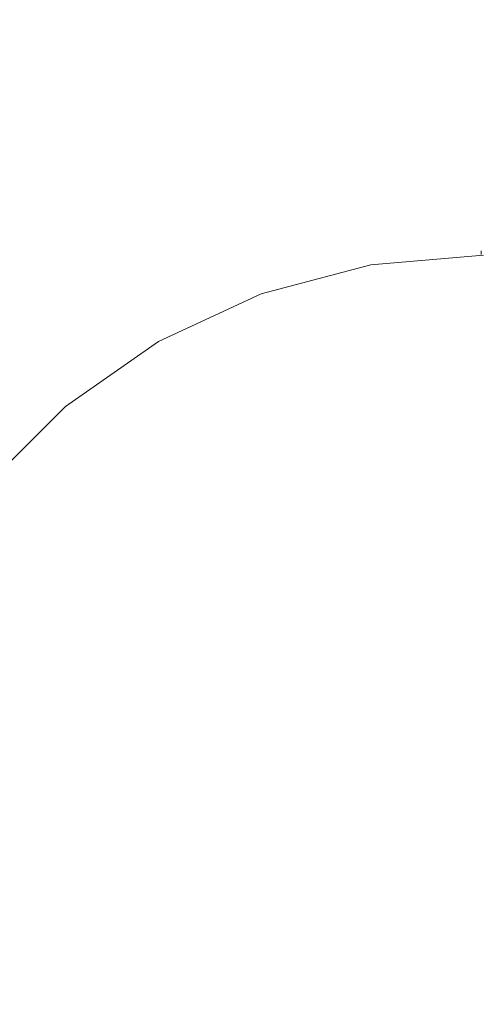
# Model space of a CAD drawing. Header units: millimetres. Extents: x -30280 to 309309, y -17460 to 4378.
# Tile 343 of 656: x 122998 to 123010, y -11016 to -10990. Entities that reach past the tile are written whole.
import ezdxf

# ---------------------------------------------------------------- set-up
doc = ezdxf.new("R2010")
doc.units = ezdxf.units.MM
doc.header["$MEASUREMENT"] = 0
doc.linetypes.add('Wipeout_Contour', pattern=[1000, 0, -1000])
doc.layers.add('P1_PLANTA PRIMERA_3_Nuevo_08_E_Envans secs', color=7, linetype='Continuous')
doc.layers.add('P1_PLANTA PRIMERA_3_Nuevo_09_EI_Mobiliari general', color=7, linetype='Continuous')
doc.layers.add('P1_PLANTA PRIMERA_3_Nuevo_09_EI_Mobiliari general_Pluma_Nº__1', color=7, linetype='Continuous', lineweight=5)

msp = doc.modelspace()

# ---------------------------------------------------------------- wipeouts: each hides what was drawn before it
at = {"color": 254, "linetype": 'Wipeout_Contour', "lineweight": 0, "ltscale": 744380.35708}
msp.add_wipeout([(125602.392, -8989.05), (119928.08, -8989.05), (119928.08, -9336.05), (125456.836, -9336.05), (125456.836, -11434.05), (125602.392, -11434.05)], dxfattribs=at).dxf.layer = 'P1_PLANTA PRIMERA_3_Nuevo_08_E_Envans secs'

# ---------------------------------------------------------------- next in the draw order: wipeouts: each hides what was drawn before it
at = {"color": 254, "linetype": 'Wipeout_Contour', "lineweight": 0, "ltscale": 13224043.01546531}
msp.add_wipeout([(124316.836, -9376.05), (119928.079, -9376.05), (119928.079, -11281.741), (119970.612, -11044.193), (119971.249, -11041.854), (119975.179, -11019.562), (119953.583, -11019.562), (119953.583, -10963.994), (119967.219, -10537.884), (120389.947, -10537.884), (120403.511, -10963.994), (120403.583, -11019.562), (120381.987, -11019.562), (120385.917, -11041.854), (120386.554, -11044.193), (120428.583, -11278.93), (120470.612, -11044.193), (120471.249, -11041.854), (120475.179, -11019.562), (120453.583, -11019.562), (120453.583, -10963.994), (120467.219, -10537.884), (120889.947, -10537.884), (120903.511, -10963.994), (120903.583, -11019.562), (120881.987, -11019.562), (120885.917, -11041.854), (120886.554, -11044.193), (120928.583, -11278.93), (120970.612, -11044.193), (120971.249, -11041.854), (120975.179, -11019.562), (120953.583, -11019.562), (120953.583, -10963.994), (120967.219, -10537.884), (121389.947, -10537.884), (121403.511, -10963.994), (121403.583, -11019.562), (121381.987, -11019.562), (121385.917, -11041.854), (121386.554, -11044.193), (121428.583, -11278.93), (121470.612, -11044.193), (121471.249, -11041.854), (121475.179, -11019.562), (121453.583, -11019.562), (121453.583, -10963.994), (121467.219, -10537.884), (121889.947, -10537.884), (121903.511, -10963.994), (121903.583, -11019.562), (121881.987, -11019.562), (121885.917, -11041.854), (121886.554, -11044.193), (121928.583, -11278.93), (121970.612, -11044.193), (121971.249, -11041.854), (121975.179, -11019.562), (121953.583, -11019.562), (121953.583, -10963.994), (121967.219, -10537.884), (122389.947, -10537.884), (122403.511, -10963.994), (122403.583, -11019.562), (122381.987, -11019.563), (122385.917, -11041.854), (122386.554, -11044.193), (122428.583, -11278.93), (122470.612, -11044.193), (122471.249, -11041.854), (122475.179, -11019.562), (122453.583, -11019.562), (122453.583, -10963.994), (122467.219, -10537.884), (122889.947, -10537.884), (122903.511, -10963.994), (122903.583, -11019.562), (122881.987, -11019.563), (122885.917, -11041.854), (122886.554, -11044.193), (122928.583, -11278.93), (122970.612, -11044.193), (122971.249, -11041.854), (122975.179, -11019.562), (122953.583, -11019.562), (122953.583, -10963.994), (122967.219, -10537.884), (123389.947, -10537.884), (123403.511, -10963.994), (123403.583, -11019.562), (123381.987, -11019.563), (123385.917, -11041.854), (123386.554, -11044.193), (123428.583, -11278.93), (123470.612, -11044.193), (123471.249, -11041.854), (123475.179, -11019.562), (123453.583, -11019.562), (123453.583, -10963.994), (123467.219, -10537.884), (123889.947, -10537.884), (123903.511, -10963.994), (123903.583, -11019.562), (123881.987, -11019.563), (123885.917, -11041.854), (123886.554, -11044.193), (123947.763, -11386.05), (124316.836, -11386.05)], dxfattribs=at).dxf.layer = 'P1_PLANTA PRIMERA_3_Nuevo_08_E_Envans secs'

# ---------------------------------------------------------------- next in the draw order: wipeouts: each hides what was drawn before it
at = {"color": 254, "linetype": 'Wipeout_Contour', "lineweight": 0, "ltscale": 493953.352327}
msp.add_wipeout([(123000.359, -10987.23), (122995.964, -10989.269), (122996.636, -10990.437), (123000.817, -10988.497)], dxfattribs=at).dxf.layer = 'P1_PLANTA PRIMERA_3_Nuevo_09_EI_Mobiliari general'
at = {"color": 254, "linetype": 'Wipeout_Contour', "lineweight": 0, "ltscale": 3462737.528267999}
msp.add_wipeout([(122991.473, -11019.295), (122997.48, -11017.694), (123003.14, -11017.221), (123178.583, -11017.677), (123354.026, -11017.194), (123359.686, -11017.694), (123365.236, -11019.146), (123364.118, -11010.361), (123363.349, -11007.494), (123362.092, -11004.803), (123360.387, -11002.372), (123358.285, -11000.276), (123355.85, -10998.576), (123353.157, -10997.327), (123350.287, -10996.565), (123347.328, -10996.314), (123191.775, -10996.726), (123178.583, -10996.763), (123165.392, -10996.8), (123009.838, -10996.292), (123006.879, -10996.565), (123004.009, -10997.327), (123001.316, -10998.576), (122998.881, -11000.276), (122996.779, -11002.372), (122995.074, -11004.803), (122993.818, -11007.494), (122993.049, -11010.362)], dxfattribs=at).dxf.layer = 'P1_PLANTA PRIMERA_3_Nuevo_09_EI_Mobiliari general'

# ---------------------------------------------------------------- next in the draw order: wipeouts: each hides what was drawn before it
at = {"color": 254, "linetype": 'Wipeout_Contour', "lineweight": 0, "ltscale": 493956.074508}
msp.add_wipeout([(123000.817, -10988.497), (122996.636, -10990.437), (122997.328, -10991.641), (123001.289, -10989.803)], dxfattribs=at).dxf.layer = 'P1_PLANTA PRIMERA_3_Nuevo_09_EI_Mobiliari general'
at = {"color": 254, "linetype": 'Wipeout_Contour', "lineweight": 0, "ltscale": 370463.538413}
msp.add_wipeout([(122997.68, -10998.84), (122995.347, -11001.168), (122998.193, -10999.454)], dxfattribs=at).dxf.layer = 'P1_PLANTA PRIMERA_3_Nuevo_09_EI_Mobiliari general'

# ---------------------------------------------------------------- next in the draw order: wipeouts: each hides what was drawn before it
at = {"color": 254, "linetype": 'Wipeout_Contour', "lineweight": 0, "ltscale": 493944.987852}
msp.add_wipeout([(122997.328, -10991.641), (122993.747, -10994.14), (122994.639, -10995.205), (122998.021, -10992.845)], dxfattribs=at).dxf.layer = 'P1_PLANTA PRIMERA_3_Nuevo_09_EI_Mobiliari general'
at = {"color": 254, "linetype": 'Wipeout_Contour', "lineweight": 0, "ltscale": 370466.236955}
msp.add_wipeout([(122998.572, -10999.905), (122996.41, -11002.062), (122998.803, -11000.182)], dxfattribs=at).dxf.layer = 'P1_PLANTA PRIMERA_3_Nuevo_09_EI_Mobiliari general'

# ---------------------------------------------------------------- next in the draw order: linework, layer by layer
at = {"layer": 'P1_PLANTA PRIMERA_3_Nuevo_09_EI_Mobiliari general_Pluma_Nº__1', "color": 7, "linetype": 'Continuous', "lineweight": 5}
msp.add_line((122996.779, -11002.372), (122998.881, -11000.275), dxfattribs=at)

# ---------------------------------------------------------------- next in the draw order: wipeouts: each hides what was drawn before it
at = {"color": 254, "linetype": 'Wipeout_Contour', "lineweight": 0, "ltscale": 493958.839699}
msp.add_wipeout([(123001.289, -10989.803), (122997.328, -10991.641), (122998.021, -10992.845), (123001.761, -10991.11)], dxfattribs=at).dxf.layer = 'P1_PLANTA PRIMERA_3_Nuevo_09_EI_Mobiliari general'

# ---------------------------------------------------------------- next in the draw order: wipeouts: each hides what was drawn before it
at = {"color": 254, "linetype": 'Wipeout_Contour', "lineweight": 0, "ltscale": 493974.168687}
msp.add_wipeout([(123005.509, -10988.683), (123001.289, -10989.803), (123001.761, -10991.11), (123005.747, -10990.051)], dxfattribs=at).dxf.layer = 'P1_PLANTA PRIMERA_3_Nuevo_09_EI_Mobiliari general'
at = {"color": 254, "linetype": 'Wipeout_Contour', "lineweight": 0, "ltscale": 493948.492281}
msp.add_wipeout([(122998.021, -10992.845), (122994.639, -10995.205), (122995.503, -10996.238), (122998.692, -10994.013)], dxfattribs=at).dxf.layer = 'P1_PLANTA PRIMERA_3_Nuevo_09_EI_Mobiliari general'

# ---------------------------------------------------------------- next in the draw order: wipeouts: each hides what was drawn before it
at = {"color": 254, "linetype": 'Wipeout_Contour', "lineweight": 0, "ltscale": 493961.564006}
msp.add_wipeout([(123001.761, -10991.11), (122998.021, -10992.845), (122998.692, -10994.013), (123002.219, -10992.376)], dxfattribs=at).dxf.layer = 'P1_PLANTA PRIMERA_3_Nuevo_09_EI_Mobiliari general'

# ---------------------------------------------------------------- next in the draw order: wipeouts: each hides what was drawn before it
at = {"color": 254, "linetype": 'Wipeout_Contour', "lineweight": 0, "ltscale": 493976.029732}
msp.add_wipeout([(123005.747, -10990.051), (123001.761, -10991.11), (123002.219, -10992.376), (123005.978, -10991.379)], dxfattribs=at).dxf.layer = 'P1_PLANTA PRIMERA_3_Nuevo_09_EI_Mobiliari general'
at = {"color": 254, "linetype": 'Wipeout_Contour', "lineweight": 0, "ltscale": 493951.837308}
msp.add_wipeout([(122995.503, -10996.238), (122996.314, -10997.208), (122999.322, -10995.109), (122998.692, -10994.013)], dxfattribs=at).dxf.layer = 'P1_PLANTA PRIMERA_3_Nuevo_09_EI_Mobiliari general'

# ---------------------------------------------------------------- next in the draw order: wipeouts: each hides what was drawn before it
at = {"color": 254, "linetype": 'Wipeout_Contour', "lineweight": 0, "ltscale": 493991.449332}
msp.add_wipeout([(123009.856, -10989.703), (123005.747, -10990.051), (123005.978, -10991.379), (123009.852, -10991.05)], dxfattribs=at).dxf.layer = 'P1_PLANTA PRIMERA_3_Nuevo_09_EI_Mobiliari general'
at = {"color": 254, "linetype": 'Wipeout_Contour', "lineweight": 0, "ltscale": 493964.164842}
msp.add_wipeout([(122998.692, -10994.013), (122999.322, -10995.109), (123002.649, -10993.565), (123002.219, -10992.376)], dxfattribs=at).dxf.layer = 'P1_PLANTA PRIMERA_3_Nuevo_09_EI_Mobiliari general'

# ---------------------------------------------------------------- next in the draw order: wipeouts: each hides what was drawn before it
at = {"color": 254, "linetype": 'Wipeout_Contour', "lineweight": 0, "ltscale": 493977.80705}
msp.add_wipeout([(123002.219, -10992.376), (123002.649, -10993.565), (123006.194, -10992.624), (123005.978, -10991.379)], dxfattribs=at).dxf.layer = 'P1_PLANTA PRIMERA_3_Nuevo_09_EI_Mobiliari general'
at = {"color": 254, "linetype": 'Wipeout_Contour', "lineweight": 0, "ltscale": 493954.921515}
msp.add_wipeout([(122999.322, -10995.109), (122996.314, -10997.208), (122997.047, -10998.084), (122999.892, -10996.099)], dxfattribs=at).dxf.layer = 'P1_PLANTA PRIMERA_3_Nuevo_09_EI_Mobiliari general'

# ---------------------------------------------------------------- next in the draw order: wipeouts: each hides what was drawn before it
at = {"color": 254, "linetype": 'Wipeout_Contour', "lineweight": 0, "ltscale": 493992.348932}
msp.add_wipeout([(123005.978, -10991.379), (123006.194, -10992.624), (123009.849, -10992.314), (123009.852, -10991.05)], dxfattribs=at).dxf.layer = 'P1_PLANTA PRIMERA_3_Nuevo_09_EI_Mobiliari general'
at = {"color": 254, "linetype": 'Wipeout_Contour', "lineweight": 0, "ltscale": 493966.563431}
msp.add_wipeout([(123002.649, -10993.565), (122999.322, -10995.109), (122999.892, -10996.099), (123003.038, -10994.639)], dxfattribs=at).dxf.layer = 'P1_PLANTA PRIMERA_3_Nuevo_09_EI_Mobiliari general'

# ---------------------------------------------------------------- next in the draw order: wipeouts: each hides what was drawn before it
at = {"color": 254, "linetype": 'Wipeout_Contour', "lineweight": 0, "ltscale": 493979.446922}
msp.add_wipeout([(123006.194, -10992.624), (123002.649, -10993.565), (123003.038, -10994.639), (123006.39, -10993.749)], dxfattribs=at).dxf.layer = 'P1_PLANTA PRIMERA_3_Nuevo_09_EI_Mobiliari general'
at = {"color": 254, "linetype": 'Wipeout_Contour', "lineweight": 0, "ltscale": 370468.856701}
msp.add_wipeout([(122999.892, -10996.099), (122997.047, -10998.084), (123000.383, -10996.954)], dxfattribs=at).dxf.layer = 'P1_PLANTA PRIMERA_3_Nuevo_09_EI_Mobiliari general'

# ---------------------------------------------------------------- next in the draw order: wipeouts: each hides what was drawn before it
at = {"color": 254, "linetype": 'Wipeout_Contour', "lineweight": 0, "ltscale": 493993.180081}
msp.add_wipeout([(123009.849, -10992.314), (123006.194, -10992.624), (123006.39, -10993.749), (123009.846, -10993.456)], dxfattribs=at).dxf.layer = 'P1_PLANTA PRIMERA_3_Nuevo_09_EI_Mobiliari general'
at = {"color": 254, "linetype": 'Wipeout_Contour', "lineweight": 0, "ltscale": 370477.338497}
msp.add_wipeout([(123003.038, -10994.639), (122999.892, -10996.099), (123003.373, -10995.566)], dxfattribs=at).dxf.layer = 'P1_PLANTA PRIMERA_3_Nuevo_09_EI_Mobiliari general'
at = {"color": 254, "linetype": 'Wipeout_Contour', "lineweight": 0, "ltscale": 370470.55454}
msp.add_wipeout([(123000.383, -10996.954), (122997.68, -10998.84), (123000.782, -10997.647)], dxfattribs=at).dxf.layer = 'P1_PLANTA PRIMERA_3_Nuevo_09_EI_Mobiliari general'

# ---------------------------------------------------------------- next in the draw order: wipeouts: each hides what was drawn before it
at = {"color": 254, "linetype": 'Wipeout_Contour', "lineweight": 0, "ltscale": 370486.67645}
msp.add_wipeout([(123006.39, -10993.749), (123003.038, -10994.639), (123006.559, -10994.721)], dxfattribs=at).dxf.layer = 'P1_PLANTA PRIMERA_3_Nuevo_09_EI_Mobiliari general'
at = {"color": 254, "linetype": 'Wipeout_Contour', "lineweight": 0, "ltscale": 370478.637459}
msp.add_wipeout([(123003.373, -10995.566), (123000.383, -10996.954), (123003.645, -10996.319)], dxfattribs=at).dxf.layer = 'P1_PLANTA PRIMERA_3_Nuevo_09_EI_Mobiliari general'
at = {"color": 254, "linetype": 'Wipeout_Contour', "lineweight": 0, "ltscale": 370472.801461}
msp.add_wipeout([(123001.076, -10998.158), (122998.572, -10999.905), (123001.255, -10998.471)], dxfattribs=at).dxf.layer = 'P1_PLANTA PRIMERA_3_Nuevo_09_EI_Mobiliari general'

# ---------------------------------------------------------------- next in the draw order: linework, layer by layer
at = {"layer": 'P1_PLANTA PRIMERA_3_Nuevo_09_EI_Mobiliari general_Pluma_Nº__1', "color": 7, "linetype": 'Continuous', "lineweight": 5}
msp.add_line((122998.881, -11000.275), (123001.316, -10998.576), dxfattribs=at)

# ---------------------------------------------------------------- next in the draw order: wipeouts: each hides what was drawn before it
at = {"color": 254, "linetype": 'Wipeout_Contour', "lineweight": 0, "ltscale": 370496.496562}
msp.add_wipeout([(123009.846, -10993.456), (123006.39, -10993.749), (123009.843, -10994.442)], dxfattribs=at).dxf.layer = 'P1_PLANTA PRIMERA_3_Nuevo_09_EI_Mobiliari general'
at = {"color": 254, "linetype": 'Wipeout_Contour', "lineweight": 0, "ltscale": 370487.54891}
msp.add_wipeout([(123006.559, -10994.721), (123003.373, -10995.566), (123006.696, -10995.509)], dxfattribs=at).dxf.layer = 'P1_PLANTA PRIMERA_3_Nuevo_09_EI_Mobiliari general'
at = {"color": 254, "linetype": 'Wipeout_Contour', "lineweight": 0, "ltscale": 370480.357162}
msp.add_wipeout([(123003.845, -10996.873), (123001.076, -10998.158), (123003.968, -10997.212)], dxfattribs=at).dxf.layer = 'P1_PLANTA PRIMERA_3_Nuevo_09_EI_Mobiliari general'

# ---------------------------------------------------------------- next in the draw order: linework, layer by layer
at = {"layer": 'P1_PLANTA PRIMERA_3_Nuevo_09_EI_Mobiliari general_Pluma_Nº__1', "color": 7, "linetype": 'Continuous', "lineweight": 5}
msp.add_line((123001.316, -10998.576), (123004.01, -10997.327), dxfattribs=at)

# ---------------------------------------------------------------- next in the draw order: wipeouts: each hides what was drawn before it
at = {"color": 254, "linetype": 'Wipeout_Contour', "lineweight": 0, "ltscale": 370496.909675}
msp.add_wipeout([(123009.843, -10994.442), (123006.559, -10994.721), (123009.841, -10995.242)], dxfattribs=at).dxf.layer = 'P1_PLANTA PRIMERA_3_Nuevo_09_EI_Mobiliari general'
at = {"color": 254, "linetype": 'Wipeout_Contour', "lineweight": 0, "ltscale": 370488.676817}
msp.add_wipeout([(123006.797, -10996.089), (123003.845, -10996.873), (123006.858, -10996.445)], dxfattribs=at).dxf.layer = 'P1_PLANTA PRIMERA_3_Nuevo_09_EI_Mobiliari general'

# ---------------------------------------------------------------- next in the draw order: linework, layer by layer
at = {"layer": 'P1_PLANTA PRIMERA_3_Nuevo_09_EI_Mobiliari general_Pluma_Nº__1', "color": 7, "linetype": 'Continuous', "lineweight": 5}
msp.add_line((123004.01, -10997.327), (123006.879, -10996.565), dxfattribs=at)

# ---------------------------------------------------------------- next in the draw order: wipeouts: each hides what was drawn before it
at = {"color": 254, "linetype": 'Wipeout_Contour', "lineweight": 0, "ltscale": 370497.502567}
msp.add_wipeout([(123009.839, -10995.831), (123006.797, -10996.089), (123009.838, -10996.192)], dxfattribs=at).dxf.layer = 'P1_PLANTA PRIMERA_3_Nuevo_09_EI_Mobiliari general'

# ---------------------------------------------------------------- next in the draw order: linework, layer by layer
at = {"layer": 'P1_PLANTA PRIMERA_3_Nuevo_09_EI_Mobiliari general_Pluma_Nº__1', "color": 7, "linetype": 'Continuous', "lineweight": 5}
for p, q in [((123009.775, -10996.197), (123009.775, -10996.292)), ((123006.879, -10996.565), (123009.837, -10996.314))]:
    msp.add_line(p, q, dxfattribs=at)

doc.saveas('drawing.dxf')
